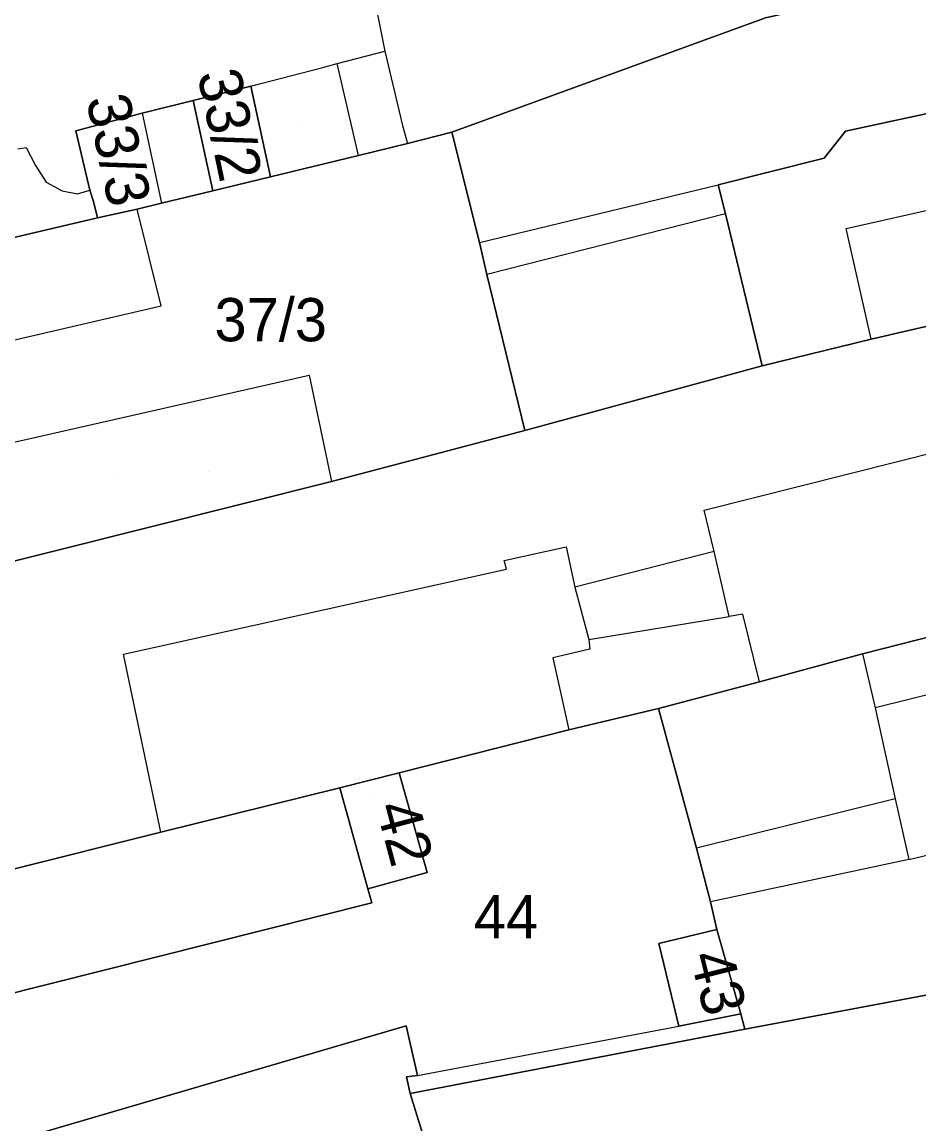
# Model space of a CAD drawing. Extents: x -263423 to -261326, y -1240067 to -1237864.
# Drawn here: x -262998.2 to -262956.7, y -1239249.5 to -1239198.6 of the extents above; entities that cross this region are included whole.
import ezdxf

# ---------------------------------------------------------------- set-up
doc = ezdxf.new("R2010")
doc.units = 0
for name, color, linetype in [('body_kn', 7, 'Continuous'), ('kladpar_druhypozemkov', 7, 'Continuous'), ('kladpar_hranice', 7, 'Continuous'), ('kladpar_parcelnecisla', 7, 'Continuous'), ('kladpar_plochy', 7, 'Continuous'), ('zappar_hrandruhpozemk', 7, 'Continuous'), ('znacky', 7, 'Continuous')]:
    doc.layers.add(name, color=color, linetype=linetype)

msp = doc.modelspace()

# ---------------------------------------------------------------- linework, layer by layer
at = {"layer": 'body_kn'}
for p, q in [((-262981.38, -1239199.91), (-262981.38, -1239199.91)), ((-262981.38, -1239199.91), (-262981.38, -1239199.91)), ((-262984.25, -1239200.67), (-262984.25, -1239200.67)), ((-262983.59, -1239200.49), (-262983.59, -1239200.49)), ((-262987.58, -1239201.53), (-262987.58, -1239201.53)), ((-262987.58, -1239201.53), (-262987.58, -1239201.53)), ((-262987.19, -1239201.43), (-262987.19, -1239201.43)), ((-262990.25, -1239202.19), (-262990.25, -1239202.19)), ((-262992.61, -1239202.78), (-262992.61, -1239202.78)), ((-262992.61, -1239202.78), (-262992.61, -1239202.78)), ((-262995.68, -1239203.6), (-262995.68, -1239203.6)), ((-262980.57, -1239203.36), (-262980.57, -1239203.36)), ((-262978.29, -1239203.66), (-262978.29, -1239203.66)), ((-262960.08, -1239203.61), (-262960.08, -1239203.61)), ((-262980.33, -1239204.19), (-262980.33, -1239204.19)), ((-262997.98, -1239204.37), (-262997.98, -1239204.37)), ((-262982.6, -1239204.74), (-262982.6, -1239204.74)), ((-262982.6, -1239204.74), (-262982.6, -1239204.74)), ((-262997.55, -1239205.21), (-262997.55, -1239205.21)), ((-262961.06, -1239204.86), (-262961.06, -1239204.86)), ((-262986.68, -1239205.73), (-262986.68, -1239205.73)), ((-262997.06, -1239205.98), (-262997.06, -1239205.98)), ((-262996.31, -1239206.38), (-262996.31, -1239206.38)), ((-262995.04, -1239206.34), (-262995.04, -1239206.34)), ((-262989.35, -1239206.37), (-262989.35, -1239206.37)), ((-262965.97, -1239206.09), (-262965.97, -1239206.09)), ((-262995.61, -1239206.52), (-262995.61, -1239206.52)), ((-262994.86, -1239206.86), (-262994.86, -1239206.86)), ((-262992.84, -1239207.22), (-262992.84, -1239207.22)), ((-262991.71, -1239206.94), (-262991.71, -1239206.94)), ((-262994.68, -1239207.62), (-262994.68, -1239207.62)), ((-262965.62, -1239207.43), (-262965.62, -1239207.43)), ((-262965.62, -1239207.43), (-262965.62, -1239207.43)), ((-262960.05, -1239208.12), (-262960.05, -1239208.12)), ((-262977.01, -1239208.77), (-262977.01, -1239208.77)), ((-262977.01, -1239208.77), (-262977.01, -1239208.77)), ((-262976.66, -1239210.24), (-262976.66, -1239210.24)), ((-262991.73, -1239211.69), (-262991.73, -1239211.69)), ((-262958.89, -1239213.23), (-262958.89, -1239213.23)), ((-262958.89, -1239213.23), (-262958.89, -1239213.23)), ((-262963.93, -1239214.46), (-262963.93, -1239214.46)), ((-262984.88, -1239214.89), (-262984.88, -1239214.89)), ((-262974.91, -1239217.46), (-262974.91, -1239217.46)), ((-262983.85, -1239219.81), (-262983.85, -1239219.81)), ((-262966.62, -1239221.13), (-262966.62, -1239221.13)), ((-262973, -1239222.84), (-262973, -1239222.84)), ((-262966.15, -1239223.05), (-262966.15, -1239223.05)), ((-262966.15, -1239223.05), (-262966.15, -1239223.05)), ((-262975.87, -1239223.47), (-262975.87, -1239223.47)), ((-262975.75, -1239223.86), (-262975.75, -1239223.86)), ((-262972.6, -1239224.69), (-262972.6, -1239224.69)), ((-262965.46, -1239226.05), (-262965.46, -1239226.05)), ((-262964.82, -1239225.94), (-262964.82, -1239225.94)), ((-262971.95, -1239227.12), (-262971.95, -1239227.12)), ((-262971.95, -1239227.12), (-262971.95, -1239227.12)), ((-262971.9, -1239227.56), (-262971.9, -1239227.56)), ((-262959.28, -1239227.78), (-262959.28, -1239227.78)), ((-262959.28, -1239227.78), (-262959.28, -1239227.78)), ((-262993.48, -1239227.79), (-262993.48, -1239227.79)), ((-262973.62, -1239227.97), (-262973.62, -1239227.97)), ((-262964.06, -1239229.07), (-262964.06, -1239229.07)), ((-262964.06, -1239229.07), (-262964.06, -1239229.07)), ((-262968.72, -1239230.3), (-262968.72, -1239230.3)), ((-262958.7, -1239230.27), (-262958.7, -1239230.27)), ((-262958.7, -1239230.27), (-262958.7, -1239230.27)), ((-262972.87, -1239231.29), (-262972.87, -1239231.29)), ((-262972.87, -1239231.29), (-262972.87, -1239231.29)), ((-262980.72, -1239233.28), (-262980.72, -1239233.28)), ((-262980.72, -1239233.28), (-262980.72, -1239233.28)), ((-262983.46, -1239233.98), (-262983.46, -1239233.98)), ((-262957.77, -1239234.48), (-262957.77, -1239234.48)), ((-262957.77, -1239234.48), (-262957.77, -1239234.48)), ((-262991.75, -1239236.03), (-262991.75, -1239236.03)), ((-262991.75, -1239236.03), (-262991.75, -1239236.03)), ((-262966.96, -1239236.76), (-262966.96, -1239236.76)), ((-262957.14, -1239237.29), (-262957.14, -1239237.29)), ((-262957.14, -1239237.29), (-262957.14, -1239237.29)), ((-262979.42, -1239237.89), (-262979.42, -1239237.89)), ((-262982.17, -1239238.65), (-262982.17, -1239238.65)), ((-262981.99, -1239239.29), (-262981.99, -1239239.29)), ((-262966.32, -1239239.25), (-262966.32, -1239239.25)), ((-262966.03, -1239240.53), (-262966.03, -1239240.53)), ((-262966.03, -1239240.53), (-262966.03, -1239240.53)), ((-262968.71, -1239241.17), (-262968.71, -1239241.17)), ((-262964.91, -1239244.43), (-262964.91, -1239244.43)), ((-262980.4, -1239244.98), (-262980.4, -1239244.98)), ((-262967.78, -1239245), (-262967.78, -1239245)), ((-262964.73, -1239245.13), (-262964.73, -1239245.13)), ((-262980.39, -1239247.33), (-262980.39, -1239247.33)), ((-262979.88, -1239247.28), (-262979.88, -1239247.28)), ((-262979.88, -1239247.28), (-262979.88, -1239247.28)), ((-262980.22, -1239248.1), (-262980.22, -1239248.1))]:
    msp.add_line(p, q, dxfattribs=at)
at = {"layer": 'kladpar_druhypozemkov'}
for p, q in [((-262985.44, -1239203.24), (-262985.44, -1239203.24)), ((-262987.51, -1239204.34), (-262987.51, -1239204.34)), ((-262992.41, -1239206.14), (-262992.41, -1239206.14)), ((-262985.86, -1239211.98), (-262985.86, -1239211.98)), ((-262993.74, -1239219.64), (-262993.74, -1239219.64)), ((-262981.88, -1239234.23), (-262981.88, -1239234.23)), ((-262975.88, -1239238.53), (-262975.88, -1239238.53)), ((-262967.28, -1239241.33), (-262967.28, -1239241.33))]:
    msp.add_line(p, q, dxfattribs=at)
at = {"layer": 'kladpar_hranice'}
for points in [[(-262944.57, -1239194.04), (-262963.77, -1239198.38), (-262978.29, -1239203.66), (-262980.33, -1239204.19), (-262982.6, -1239204.74), (-262986.68, -1239205.73), (-262987.58, -1239201.53), (-262990.25, -1239202.19), (-262992.61, -1239202.78), (-262995.68, -1239203.6), (-262995.04, -1239206.34), (-262994.86, -1239206.86), (-262994.68, -1239207.62), (-263004.32, -1239209.89), (-263005.55, -1239202.37), (-263006.9, -1239194.46), (-263005.62, -1239194.1), (-262997.71, -1239192.12), (-262983.8, -1239188.73), (-262981.63, -1239188.21), (-262951.28, -1239181.43)], [(-262915.79, -1239189.13), (-262914.57, -1239194.5), (-262914.05, -1239196.92), (-262912.6, -1239203.25), (-262935.42, -1239207.77), (-262936.75, -1239201.89), (-262937.57, -1239198.76), (-262960.08, -1239203.61), (-262961.06, -1239204.86), (-262965.97, -1239206.09), (-262965.62, -1239207.43), (-262963.93, -1239214.46), (-262974.91, -1239217.46), (-262976.66, -1239210.24), (-262977.01, -1239208.77), (-262978.29, -1239203.66), (-262963.77, -1239198.38), (-262944.57, -1239194.04), (-262915.79, -1239189.13)], [(-262937.57, -1239198.76), (-262936.75, -1239201.89), (-262935.42, -1239207.77), (-262939.31, -1239208.7), (-262958.89, -1239213.23), (-262963.93, -1239214.46), (-262965.62, -1239207.43), (-262965.97, -1239206.09), (-262961.06, -1239204.86), (-262960.08, -1239203.61), (-262937.57, -1239198.76)], [(-262987.58, -1239201.53), (-262986.68, -1239205.73), (-262989.35, -1239206.37), (-262990.25, -1239202.19), (-262987.58, -1239201.53)], [(-262992.61, -1239202.78), (-262990.25, -1239202.19), (-262989.35, -1239206.37), (-262991.71, -1239206.94), (-262992.84, -1239207.22), (-262994.68, -1239207.62), (-262994.86, -1239206.86), (-262995.04, -1239206.34), (-262995.68, -1239203.6), (-262992.61, -1239202.78)], [(-262982.6, -1239204.74), (-262980.33, -1239204.19), (-262978.29, -1239203.66), (-262977.01, -1239208.77), (-262976.66, -1239210.24), (-262974.91, -1239217.46), (-262983.85, -1239219.81), (-263001.08, -1239224.13), (-263002.23, -1239218.83), (-263002.4, -1239218), (-263003.21, -1239214.36), (-263004.32, -1239209.89), (-262994.68, -1239207.62), (-262992.84, -1239207.22), (-262991.71, -1239206.94), (-262989.35, -1239206.37), (-262986.68, -1239205.73), (-262982.6, -1239204.74)], [(-262952.38, -1239226.02), (-262959.28, -1239227.78), (-262964.06, -1239229.07), (-262968.72, -1239230.3), (-262972.87, -1239231.29), (-262980.72, -1239233.28), (-262983.46, -1239233.98), (-262991.75, -1239236.03), (-262998.77, -1239237.78), (-263000.37, -1239229.36), (-263001.4, -1239224.25), (-263001.08, -1239224.13), (-262983.85, -1239219.81), (-262974.91, -1239217.46), (-262963.93, -1239214.46), (-262958.89, -1239213.23), (-262939.31, -1239208.7)], [(-262952.38, -1239226.02), (-262941.03, -1239223.47), (-262938.48, -1239222.89), (-262909.72, -1239216.53), (-262908.34, -1239222.91), (-262907.83, -1239225.59), (-262906.56, -1239231.59), (-262945.04, -1239241.24), (-262955.94, -1239243.48), (-262964.73, -1239245.13), (-262964.91, -1239244.43), (-262966.03, -1239240.53), (-262966.32, -1239239.25), (-262966.96, -1239236.76), (-262968.72, -1239230.3), (-262964.06, -1239229.07), (-262959.28, -1239227.78), (-262952.38, -1239226.02)], [(-262972.87, -1239231.29), (-262968.72, -1239230.3), (-262966.96, -1239236.76), (-262966.32, -1239239.25), (-262966.03, -1239240.53), (-262968.71, -1239241.17), (-262967.78, -1239245), (-262964.91, -1239244.43), (-262964.73, -1239245.13), (-262980.22, -1239248.1), (-262980.39, -1239247.33), (-262979.88, -1239247.28), (-262980.4, -1239244.98), (-263000.2, -1239250.78), (-263015.2, -1239254.52), (-263015.6, -1239252.86), (-263016.37, -1239250.11), (-263016.89, -1239248.06), (-262981.99, -1239239.29), (-262982.17, -1239238.65), (-262979.42, -1239237.89), (-262980.72, -1239233.28), (-262972.87, -1239231.29)], [(-262980.72, -1239233.28), (-262979.42, -1239237.89), (-262982.17, -1239238.65), (-262983.46, -1239233.98), (-262980.72, -1239233.28)], [(-263016.25, -1239241.85), (-263002.28, -1239238.66), (-262998.77, -1239237.78), (-262991.75, -1239236.03), (-262983.46, -1239233.98), (-262982.17, -1239238.65), (-262981.99, -1239239.29), (-263016.89, -1239248.06), (-263016.37, -1239250.11), (-263015.6, -1239252.86), (-263015.2, -1239254.52), (-263000.2, -1239250.78), (-262980.4, -1239244.98), (-262979.88, -1239247.28), (-262980.39, -1239247.33), (-262980.22, -1239248.1), (-262979.09, -1239251.74), (-262981.26, -1239252.4), (-263024.72, -1239263.4), (-263026.7, -1239255.35), (-263027.4, -1239252.66), (-263029.39, -1239244.87), (-263016.25, -1239241.85)], [(-262966.03, -1239240.53), (-262964.91, -1239244.43), (-262967.78, -1239245), (-262968.71, -1239241.17), (-262966.03, -1239240.53)], [(-262955.94, -1239243.48), (-262954.51, -1239250.69), (-262954.1, -1239252.29), (-262950.77, -1239268.18), (-262955.49, -1239269.29), (-262955.81, -1239269.34), (-262956.26, -1239269.53), (-262960.15, -1239270.58), (-262964.17, -1239271.58), (-262964.29, -1239271.19), (-262971.43, -1239272.75), (-262972.62, -1239266.06), (-262973.05, -1239262.87), (-262975.54, -1239263.51), (-262978.09, -1239255.07), (-262979.09, -1239251.74), (-262980.22, -1239248.1), (-262964.73, -1239245.13), (-262955.94, -1239243.48)]]:
    msp.add_lwpolyline(points, dxfattribs=at)
at = {"layer": 'kladpar_plochy'}
msp.add_lwpolyline([(-262944.57, -1239194.04), (-262963.77, -1239198.38), (-262978.29, -1239203.66), (-262980.33, -1239204.19), (-262982.6, -1239204.74), (-262986.68, -1239205.73), (-262987.58, -1239201.53), (-262990.25, -1239202.19), (-262992.61, -1239202.78), (-262995.68, -1239203.6), (-262995.04, -1239206.34), (-262994.86, -1239206.86), (-262994.68, -1239207.62), (-263004.32, -1239209.89), (-263005.55, -1239202.37), (-263006.9, -1239194.46), (-263005.62, -1239194.1), (-262997.71, -1239192.12), (-262983.8, -1239188.73), (-262981.63, -1239188.21), (-262951.28, -1239181.43)], dxfattribs=at)
for points in [[(-262915.79, -1239189.13), (-262914.57, -1239194.5), (-262914.05, -1239196.92), (-262912.6, -1239203.25), (-262935.42, -1239207.77), (-262936.75, -1239201.89), (-262937.57, -1239198.76), (-262960.08, -1239203.61), (-262961.06, -1239204.86), (-262965.97, -1239206.09), (-262965.62, -1239207.43), (-262963.93, -1239214.46), (-262974.91, -1239217.46), (-262976.66, -1239210.24), (-262977.01, -1239208.77), (-262978.29, -1239203.66), (-262963.77, -1239198.38), (-262944.57, -1239194.04)], [(-262937.57, -1239198.76), (-262936.75, -1239201.89), (-262935.42, -1239207.77), (-262939.31, -1239208.7), (-262958.89, -1239213.23), (-262963.93, -1239214.46), (-262965.62, -1239207.43), (-262965.97, -1239206.09), (-262961.06, -1239204.86), (-262960.08, -1239203.61)], [(-262987.58, -1239201.53), (-262986.68, -1239205.73), (-262989.35, -1239206.37), (-262990.25, -1239202.19)], [(-262992.61, -1239202.78), (-262990.25, -1239202.19), (-262989.35, -1239206.37), (-262991.71, -1239206.94), (-262992.84, -1239207.22), (-262994.68, -1239207.62), (-262994.86, -1239206.86), (-262995.04, -1239206.34), (-262995.68, -1239203.6)], [(-262939.31, -1239208.7), (-262935.42, -1239207.77), (-262912.6, -1239203.25), (-262911.46, -1239208.74), (-262910.94, -1239211.03), (-262909.72, -1239216.53), (-262938.48, -1239222.89), (-262941.03, -1239223.47), (-262952.38, -1239226.02), (-262959.28, -1239227.78), (-262964.06, -1239229.07), (-262968.72, -1239230.3), (-262972.87, -1239231.29), (-262980.72, -1239233.28), (-262983.46, -1239233.98), (-262991.75, -1239236.03), (-262998.77, -1239237.78), (-263000.37, -1239229.36), (-263001.4, -1239224.25), (-263001.08, -1239224.13), (-262983.85, -1239219.81), (-262974.91, -1239217.46), (-262963.93, -1239214.46), (-262958.89, -1239213.23)], [(-262982.6, -1239204.74), (-262980.33, -1239204.19), (-262978.29, -1239203.66), (-262977.01, -1239208.77), (-262976.66, -1239210.24), (-262974.91, -1239217.46), (-262983.85, -1239219.81), (-263001.08, -1239224.13), (-263002.23, -1239218.83), (-263002.4, -1239218), (-263003.21, -1239214.36), (-263004.32, -1239209.89), (-262994.68, -1239207.62), (-262992.84, -1239207.22), (-262991.71, -1239206.94), (-262989.35, -1239206.37), (-262986.68, -1239205.73)], [(-262952.38, -1239226.02), (-262941.03, -1239223.47), (-262938.48, -1239222.89), (-262909.72, -1239216.53), (-262908.34, -1239222.91), (-262907.83, -1239225.59), (-262906.56, -1239231.59), (-262945.04, -1239241.24), (-262955.94, -1239243.48), (-262964.73, -1239245.13), (-262964.91, -1239244.43), (-262966.03, -1239240.53), (-262966.32, -1239239.25), (-262966.96, -1239236.76), (-262968.72, -1239230.3), (-262964.06, -1239229.07), (-262959.28, -1239227.78)], [(-262972.87, -1239231.29), (-262968.72, -1239230.3), (-262966.96, -1239236.76), (-262966.32, -1239239.25), (-262966.03, -1239240.53), (-262968.71, -1239241.17), (-262967.78, -1239245), (-262964.91, -1239244.43), (-262964.73, -1239245.13), (-262980.22, -1239248.1), (-262980.39, -1239247.33), (-262979.88, -1239247.28), (-262980.4, -1239244.98), (-263000.2, -1239250.78), (-263015.2, -1239254.52), (-263015.6, -1239252.86), (-263016.37, -1239250.11), (-263016.89, -1239248.06), (-262981.99, -1239239.29), (-262982.17, -1239238.65), (-262979.42, -1239237.89), (-262980.72, -1239233.28)], [(-262980.72, -1239233.28), (-262979.42, -1239237.89), (-262982.17, -1239238.65), (-262983.46, -1239233.98)], [(-263016.25, -1239241.85), (-263002.28, -1239238.66), (-262998.77, -1239237.78), (-262991.75, -1239236.03), (-262983.46, -1239233.98), (-262982.17, -1239238.65), (-262981.99, -1239239.29), (-263016.89, -1239248.06), (-263016.37, -1239250.11), (-263015.6, -1239252.86), (-263015.2, -1239254.52), (-263000.2, -1239250.78), (-262980.4, -1239244.98), (-262979.88, -1239247.28), (-262980.39, -1239247.33), (-262980.22, -1239248.1), (-262979.09, -1239251.74), (-262981.26, -1239252.4), (-263024.72, -1239263.4), (-263026.7, -1239255.35), (-263027.4, -1239252.66), (-263029.39, -1239244.87)], [(-262966.03, -1239240.53), (-262964.91, -1239244.43), (-262967.78, -1239245), (-262968.71, -1239241.17)], [(-262955.94, -1239243.48), (-262954.51, -1239250.69), (-262954.1, -1239252.29), (-262950.77, -1239268.18), (-262955.49, -1239269.29), (-262955.81, -1239269.34), (-262956.26, -1239269.53), (-262960.15, -1239270.58), (-262964.17, -1239271.58), (-262964.29, -1239271.19), (-262971.43, -1239272.75), (-262972.62, -1239266.06), (-262973.05, -1239262.87), (-262975.54, -1239263.51), (-262978.09, -1239255.07), (-262979.09, -1239251.74), (-262980.22, -1239248.1), (-262964.73, -1239245.13)]]:
    msp.add_lwpolyline(points, close=True, dxfattribs=at)
at = {"layer": 'zappar_hrandruhpozemk'}
for p, q in [((-262981.38, -1239199.91), (-262980.57, -1239203.36)), ((-262987.19, -1239201.43), (-262984.25, -1239200.67)), ((-262982.6, -1239204.74), (-262983.59, -1239200.49)), ((-262987.58, -1239201.53), (-262987.19, -1239201.43)), ((-262992.61, -1239202.78), (-262991.71, -1239206.94)), ((-262980.57, -1239203.36), (-262980.33, -1239204.19)), ((-262960.05, -1239208.12), (-262940.6, -1239203.72)), ((-262977.01, -1239208.77), (-262965.97, -1239206.09)), ((-262991.73, -1239211.69), (-262992.84, -1239207.22)), ((-262965.62, -1239207.43), (-262976.66, -1239210.24)), ((-262958.89, -1239213.23), (-262960.05, -1239208.12)), ((-263003.21, -1239214.36), (-262991.73, -1239211.69)), ((-263002.23, -1239218.83), (-262984.88, -1239214.89)), ((-262984.88, -1239214.89), (-262983.85, -1239219.81)), ((-262966.62, -1239221.13), (-262949.2, -1239216.75)), ((-262966.15, -1239223.05), (-262972.6, -1239224.69)), ((-262993.48, -1239227.79), (-262975.75, -1239223.86)), ((-262971.95, -1239227.12), (-262965.46, -1239226.05)), ((-262940.51, -1239225.77), (-262958.7, -1239230.27)), ((-262959.28, -1239227.78), (-262958.7, -1239230.27)), ((-262991.75, -1239236.03), (-262993.48, -1239227.79)), ((-262957.14, -1239237.29), (-262934.11, -1239231.82)), ((-262957.77, -1239234.48), (-262966.96, -1239236.76)), ((-262957.14, -1239237.29), (-262966.32, -1239239.25)), ((-262979.88, -1239247.28), (-262967.78, -1239245))]:
    msp.add_line(p, q, dxfattribs=at)
for points in [[(-262982.36, -1239195.18), (-262982.01, -1239196.84), (-262981.38, -1239199.91)], [(-262984.25, -1239200.67), (-262983.59, -1239200.49), (-262981.38, -1239199.91)], [(-262998.36, -1239204.43), (-262997.98, -1239204.37), (-262997.55, -1239205.21), (-262997.06, -1239205.98), (-262996.31, -1239206.38), (-262995.61, -1239206.52), (-262995.04, -1239206.34)], [(-262964.06, -1239229.07), (-262964.82, -1239225.94), (-262965.46, -1239226.05), (-262966.15, -1239223.05), (-262966.62, -1239221.13)], [(-262975.75, -1239223.86), (-262975.87, -1239223.47), (-262973, -1239222.84), (-262972.6, -1239224.69), (-262971.95, -1239227.12), (-262971.9, -1239227.56), (-262973.62, -1239227.97), (-262972.87, -1239231.29)], [(-262958.7, -1239230.27), (-262957.77, -1239234.48), (-262957.14, -1239237.29)]]:
    msp.add_lwpolyline(points, dxfattribs=at)
at = {"layer": 'znacky'}
msp.add_line((-262989.54, -1239219.33), (-262989.54, -1239219.33), dxfattribs=at)

# ---------------------------------------------------------------- texts
at = {"layer": 'kladpar_parcelnecisla'}
for s, rotation, p in [('33/2', 282, (-262990.07, -1239200.965)), ('33/3', 282, (-262995.213, -1239202.13)), ('42', 285, (-262981.813, -1239234.858)), ('43', 284, (-262967.285, -1239241.749))]:
    msp.add_text(s, height=2, rotation=rotation, dxfattribs=at).set_placement(p)
for s, p in [('37/3', (-262989.266, -1239213.33)), ('44', (-262977.268, -1239240.93))]:
    msp.add_text(s, height=2, dxfattribs=at).set_placement(p)

doc.saveas('drawing.dxf')
